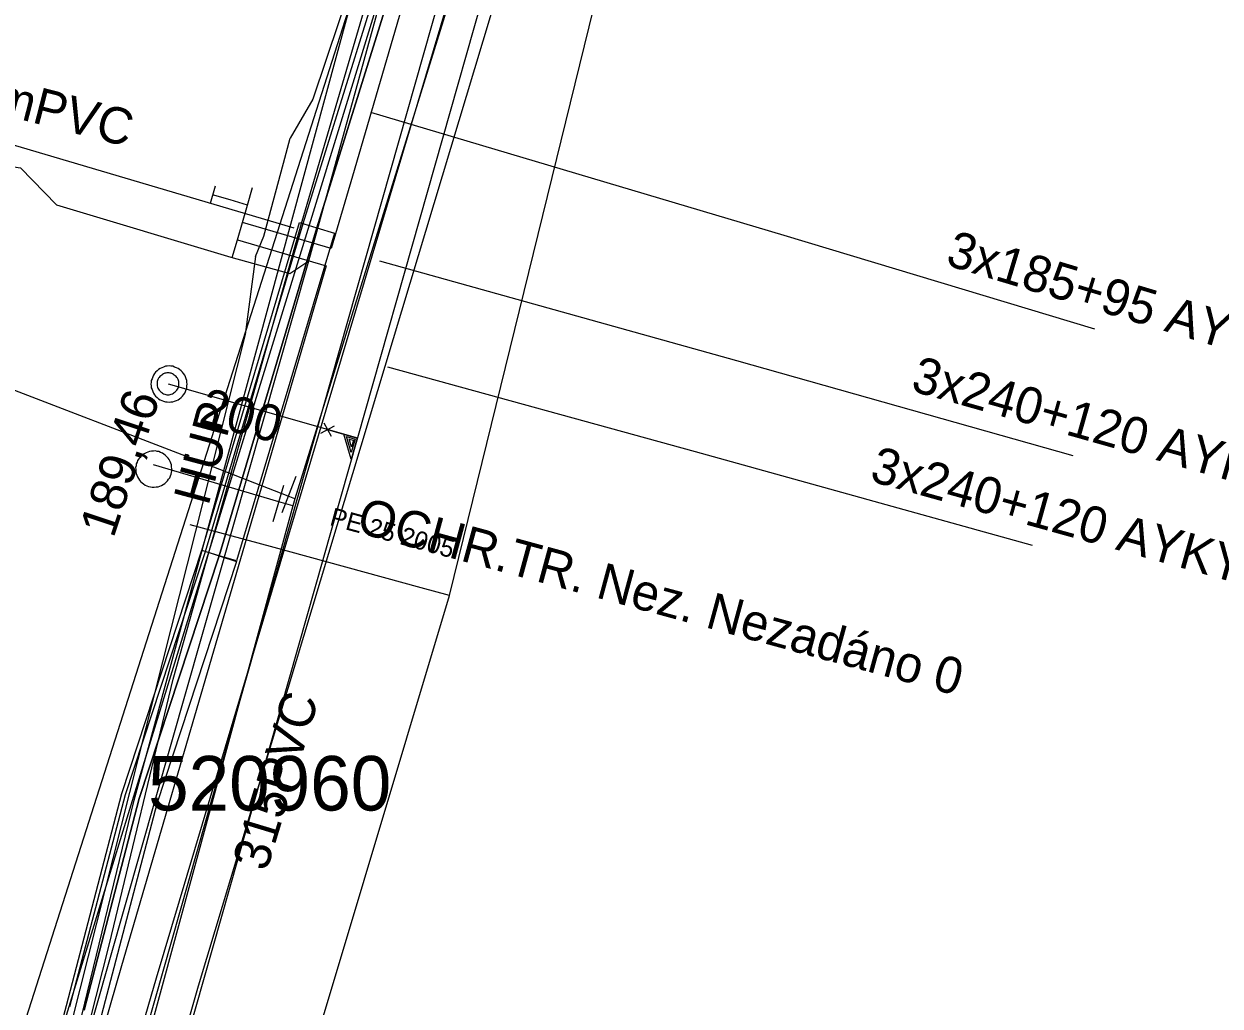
# Model space of a CAD drawing. Extents: x -746464 to -745690, y -1051581 to -1049993.
# Drawn here: x -746104.52 to -746071.61, y -1050681.08 to -1050654.06 of the extents above; entities that cross this region are included whole.
import ezdxf

# ---------------------------------------------------------------- set-up
doc = ezdxf.new("R2010")
doc.units = 0
for name, color, linetype in [('04_CETIN_neprovozovane', 7, 'Continuous'), ('04_CETIN_sdelovaci_podzem', 7, 'Continuous'), ('37_TVNET_sdelovaci_televizni kabely', 7, 'Continuous'), ('45_Eltodo_napajeci_kabel_NN', 7, 'Continuous'), ('45_Eltodo_popisy', 7, 'Continuous'), ('45_Eltodo_vedeni_NN_zemni', 7, 'Continuous'), ('48_Prazs_plynarenska_STL', 7, 'Continuous'), ('48_Prazs_plynarenska_STL_chranicka', 7, 'Continuous'), ('48_Prazs_plynarenska_STL_popisy', 7, 'Continuous'), ('51_PVaK_kanal_jednotna_neoverena poloha_pripojka', 7, 'Continuous'), ('51_PVaK_kanal_jednotna_overena poloha_rad', 7, 'Continuous'), ('51_PVaK_kanal_objekty', 7, 'Continuous'), ('51_PVaK_kanal_popisy', 7, 'Continuous'), ('51_PVaK_vodovod_chranicky_objekty', 7, 'Continuous'), ('51_PVaK_vodovod_NEPROVOZUJE PVK_neoverene poloha', 7, 'Continuous'), ('51_PVaK_vodovod_NEPROVOZUJE PVK_overena poloha', 7, 'Continuous'), ('51_PVaK_vodovod_zruseno_neoverena poloha', 7, 'Continuous'), ('55_PREdi_chranicky', 7, 'Continuous'), ('55_PREdi_NN', 7, 'Continuous'), ('55_PREdi_NN_popisy', 7, 'Continuous'), ('55_PREdi_NN_pripojovaci_misto', 7, 'Continuous'), ('55_PREdi_stavby_popisy', 7, 'Continuous'), ('55_PREdi_VN', 7, 'Continuous'), ('55_PREdi_ZRUSENE_elektro', 7, 'Continuous')]:
    doc.layers.add(name, color=color, linetype=linetype)

msp = doc.modelspace()

# ---------------------------------------------------------------- linework, layer by layer
at = {"layer": '04_CETIN_neprovozovane'}
msp.add_lwpolyline([(-746122.86, -1050802.08), (-746120.21, -1050779.57), (-746117.76, -1050758.96), (-746115.41, -1050737.5), (-746111.78, -1050719.1), (-746081.26, -1050611.75), (-746077.75, -1050600.04)], dxfattribs=at)
at = {"layer": '04_CETIN_sdelovaci_podzem'}
for points in [[(-746096.68, -1050660.58), (-746091.55, -1050641.95), (-746091.32, -1050640.43), (-746089.12, -1050634.74), (-746088.43, -1050633.62)], [(-746107.22, -1050657.82), (-746106.82, -1050657.69), (-746104.62, -1050658.02), (-746103.63, -1050659.04), (-746098.83, -1050660.48), (-746097.21, -1050660.93), (-746096.68, -1050660.58)], [(-746107.22, -1050657.82), (-746106.82, -1050657.69), (-746104.62, -1050658.02), (-746103.63, -1050659.04), (-746098.83, -1050660.48), (-746097.21, -1050660.93), (-746096.68, -1050660.58)], [(-746111.9, -1050717.67), (-746107.93, -1050703.08), (-746106.55, -1050696.56), (-746105.53, -1050691.58), (-746096.68, -1050660.58)]]:
    msp.add_lwpolyline(points, dxfattribs=at)
at = {"layer": '37_TVNET_sdelovaci_televizni kabely'}
for points in [[(-745984.595, -1050626.363), (-746079.15, -1050602.616), (-746117.902, -1050728.62), (-746140.499, -1050964.785), (-746150.343, -1051014.385), (-746134.374, -1051025.766), (-746053.56, -1051028.358)], [(-746118.296, -1050724.621), (-746094.89, -1050651.467), (-746102.801, -1050648.936)]]:
    msp.add_lwpolyline(points, dxfattribs=at)
at = {"layer": '45_Eltodo_napajeci_kabel_NN'}
msp.add_lwpolyline([(-746120.222, -1050780.456), (-746117.893, -1050761.331), (-746115.771, -1050739.469), (-746111.954, -1050718.14), (-746112.159, -1050718.76), (-746102.169, -1050679.37), (-746100.421, -1050672.083), (-746096.865, -1050659.485), (-746093.587, -1050648.313), (-746077.373, -1050597.206), (-746063.594, -1050600.606), (-746044.898, -1050606.017), (-746045.886, -1050609.461)], dxfattribs=at)
at = {"layer": '45_Eltodo_vedeni_NN_zemni'}
for points in [[(-746101.489, -1050675.417), (-746095.596, -1050653.737)], [(-746106.788, -1050697.143), (-746101.489, -1050675.417)]]:
    msp.add_lwpolyline(points, dxfattribs=at)
at = {"layer": '48_Prazs_plynarenska_STL'}
for points in [[(-746115.164, -1050775.276), (-746114.581, -1050769.606), (-746114.401, -1050767.848), (-746113.67, -1050760.737), (-746113.57, -1050759.76), (-746112.697, -1050753.167), (-746110.88, -1050739.44), (-746109.5, -1050728.87), (-746105.616, -1050714.089), (-746102.18, -1050701.01), (-746092.81, -1050669.78), (-746086.791, -1050645.246), (-746082.87, -1050630.67), (-746075.19, -1050609.92), (-746073.343, -1050606.911), (-746072.119, -1050604.92)], [(-746092.81, -1050669.78), (-746093.59, -1050669.57), (-746097.74, -1050668.44), (-746099.95, -1050667.84)]]:
    msp.add_lwpolyline(points, dxfattribs=at)
at = {"layer": '48_Prazs_plynarenska_STL_chranicka'}
msp.add_lwpolyline([(-746093.589, -1050669.569), (-746097.74, -1050668.439)], dxfattribs=at)
at = {"layer": '51_PVaK_kanal_jednotna_neoverena poloha_pripojka'}
msp.add_line((-746100.56, -1050663.96), (-746095.349, -1050665.451), dxfattribs=at)
at = {"layer": '51_PVaK_kanal_jednotna_overena poloha_rad'}
msp.add_lwpolyline([(-746091.51, -1050651.94), (-746095.349, -1050665.451), (-746104.26, -1050696.81)], dxfattribs=at)
at = {"layer": '51_PVaK_kanal_objekty'}
for p, q in [((-746096.351, -1050665.32), (-746095.981, -1050665.113)), ((-746096.061, -1050665.411), (-746096.267, -1050665.044))]:
    msp.add_line(p, q, dxfattribs=at)
for points in [[(-746100.03, -1050663.97), (-746100.04, -1050663.92), (-746100.04, -1050663.87), (-746100.06, -1050663.82), (-746100.08, -1050663.77), (-746100.1, -1050663.72), (-746100.13, -1050663.68), (-746100.16, -1050663.64), (-746100.2, -1050663.6), (-746100.24, -1050663.57), (-746100.28, -1050663.54), (-746100.33, -1050663.52), (-746100.38, -1050663.5), (-746100.43, -1050663.48), (-746100.48, -1050663.48), (-746100.53, -1050663.47), (-746100.58, -1050663.48), (-746100.63, -1050663.48), (-746100.68, -1050663.5), (-746100.73, -1050663.52), (-746100.78, -1050663.54), (-746100.82, -1050663.57), (-746100.86, -1050663.6), (-746100.9, -1050663.64), (-746100.93, -1050663.68), (-746100.96, -1050663.72), (-746100.98, -1050663.77), (-746101, -1050663.82), (-746101.02, -1050663.87), (-746101.02, -1050663.92), (-746101.03, -1050663.97), (-746101.02, -1050664.02), (-746101.02, -1050664.07), (-746101, -1050664.12), (-746100.98, -1050664.17), (-746100.96, -1050664.22), (-746100.93, -1050664.26), (-746100.9, -1050664.3), (-746100.86, -1050664.34), (-746100.82, -1050664.37), (-746100.78, -1050664.4), (-746100.73, -1050664.42), (-746100.68, -1050664.44), (-746100.63, -1050664.46), (-746100.58, -1050664.46), (-746100.53, -1050664.47), (-746100.48, -1050664.46), (-746100.43, -1050664.46), (-746100.38, -1050664.44), (-746100.33, -1050664.42), (-746100.28, -1050664.4), (-746100.24, -1050664.37), (-746100.2, -1050664.34), (-746100.16, -1050664.3), (-746100.13, -1050664.26), (-746100.1, -1050664.22), (-746100.08, -1050664.17), (-746100.06, -1050664.12), (-746100.04, -1050664.07), (-746100.04, -1050664.02), (-746100.03, -1050663.97)], [(-746100.26, -1050663.96), (-746100.26, -1050663.93), (-746100.266, -1050663.9), (-746100.272, -1050663.87), (-746100.284, -1050663.84), (-746100.302, -1050663.81), (-746100.32, -1050663.786), (-746100.338, -1050663.762), (-746100.362, -1050663.738), (-746100.386, -1050663.72), (-746100.41, -1050663.702), (-746100.44, -1050663.684), (-746100.47, -1050663.672), (-746100.5, -1050663.666), (-746100.53, -1050663.66), (-746100.56, -1050663.66), (-746100.59, -1050663.66), (-746100.62, -1050663.666), (-746100.65, -1050663.672), (-746100.68, -1050663.684), (-746100.71, -1050663.702), (-746100.734, -1050663.72), (-746100.758, -1050663.738), (-746100.782, -1050663.762), (-746100.8, -1050663.786), (-746100.818, -1050663.81), (-746100.836, -1050663.84), (-746100.848, -1050663.87), (-746100.854, -1050663.9), (-746100.86, -1050663.93), (-746100.86, -1050663.96), (-746100.86, -1050663.99), (-746100.854, -1050664.02), (-746100.848, -1050664.05), (-746100.836, -1050664.08), (-746100.818, -1050664.11), (-746100.8, -1050664.134), (-746100.782, -1050664.158), (-746100.758, -1050664.182), (-746100.734, -1050664.2), (-746100.71, -1050664.218), (-746100.68, -1050664.236), (-746100.65, -1050664.248), (-746100.62, -1050664.254), (-746100.59, -1050664.26), (-746100.56, -1050664.26), (-746100.53, -1050664.26), (-746100.5, -1050664.254), (-746100.47, -1050664.248), (-746100.44, -1050664.236), (-746100.41, -1050664.218), (-746100.386, -1050664.2), (-746100.362, -1050664.182), (-746100.338, -1050664.158), (-746100.32, -1050664.134), (-746100.302, -1050664.11), (-746100.284, -1050664.08), (-746100.272, -1050664.05), (-746100.266, -1050664.02), (-746100.26, -1050663.99), (-746100.26, -1050663.96)], [(-746096.169, -1050665.22), (-746095.351, -1050665.452), (-746095.517, -1050666.035), (-746095.72, -1050665.347)], [(-746095.65, -1050665.413), (-746095.412, -1050665.481), (-746095.518, -1050665.854), (-746095.649, -1050665.409)], [(-746095.577, -1050665.481), (-746095.458, -1050665.514), (-746095.512, -1050665.706), (-746095.576, -1050665.477)]]:
    msp.add_lwpolyline(points, dxfattribs=at)
at = {"layer": '51_PVaK_vodovod_chranicky_objekty'}
for p, q in [((-746099.987, -1050665.932), (-746100.116, -1050665.989)), ((-746100.08, -1050665.896), (-746100.087, -1050665.915)), ((-746100.023, -1050666.025), (-746100.08, -1050665.896)), ((-746100.08, -1050665.896), (-746100.061, -1050665.903)), ((-746099.987, -1050665.932), (-746100.005, -1050665.925)), ((-746099.987, -1050665.932), (-746099.994, -1050665.951)), ((-746100.116, -1050665.989), (-746100.109, -1050665.971)), ((-746100.116, -1050665.989), (-746100.097, -1050665.996)), ((-746100.023, -1050666.025), (-746100.041, -1050666.018)), ((-746100.023, -1050666.025), (-746100.015, -1050666.007)), ((-746097.04, -1050666.51), (-746097.429, -1050667.51)), ((-746097.668, -1050667.75), (-746097.375, -1050666.75))]:
    msp.add_line(p, q, dxfattribs=at)
for points in [[(-746100.471, -1050666.451), (-746100.466, -1050666.4), (-746100.452, -1050666.352), (-746100.457, -1050666.298), (-746100.462, -1050666.244), (-746100.467, -1050666.19), (-746100.484, -1050666.143), (-746100.502, -1050666.096), (-746100.529, -1050666.046), (-746100.559, -1050666.006), (-746100.589, -1050665.966), (-746100.631, -1050665.932), (-746100.673, -1050665.899), (-746100.716, -1050665.865), (-746100.764, -1050665.851), (-746100.809, -1050665.827), (-746100.86, -1050665.822), (-746100.908, -1050665.808), (-746100.962, -1050665.813), (-746101.016, -1050665.818), (-746101.07, -1050665.823), (-746101.117, -1050665.84), (-746101.164, -1050665.858), (-746101.214, -1050665.885), (-746101.254, -1050665.915), (-746101.294, -1050665.945), (-746101.328, -1050665.987), (-746101.361, -1050666.029), (-746101.395, -1050666.072), (-746101.409, -1050666.12), (-746101.433, -1050666.165), (-746101.438, -1050666.216), (-746101.452, -1050666.264), (-746101.447, -1050666.318), (-746101.442, -1050666.372), (-746101.437, -1050666.426), (-746101.42, -1050666.473), (-746101.402, -1050666.52), (-746101.375, -1050666.57), (-746101.345, -1050666.61), (-746101.315, -1050666.65), (-746101.273, -1050666.684), (-746101.231, -1050666.717), (-746101.188, -1050666.751), (-746101.14, -1050666.765), (-746101.095, -1050666.789), (-746101.044, -1050666.794), (-746100.996, -1050666.808), (-746100.942, -1050666.803), (-746100.888, -1050666.798), (-746100.834, -1050666.793), (-746100.787, -1050666.776), (-746100.74, -1050666.758), (-746100.69, -1050666.731), (-746100.65, -1050666.701), (-746100.61, -1050666.671), (-746100.576, -1050666.629), (-746100.543, -1050666.587), (-746100.509, -1050666.544), (-746100.495, -1050666.496), (-746100.471, -1050666.451)], [(-746100.098, -1050665.943), (-746100.1, -1050665.947), (-746100.101, -1050665.952), (-746100.101, -1050665.957), (-746100.101, -1050665.963), (-746100.1, -1050665.968), (-746100.099, -1050665.973), (-746100.098, -1050665.978), (-746100.095, -1050665.983), (-746100.093, -1050665.988), (-746100.09, -1050665.992), (-746100.086, -1050665.996), (-746100.083, -1050666), (-746100.078, -1050666.003), (-746100.074, -1050666.005), (-746100.069, -1050666.007), (-746100.065, -1050666.009), (-746100.06, -1050666.01), (-746100.055, -1050666.011), (-746100.049, -1050666.011), (-746100.043, -1050666.01), (-746100.039, -1050666.008), (-746100.034, -1050666.007), (-746100.029, -1050666.005), (-746100.024, -1050666.002), (-746100.02, -1050665.999), (-746100.016, -1050665.996), (-746100.012, -1050665.992), (-746100.009, -1050665.987), (-746100.006, -1050665.983), (-746100.005, -1050665.979), (-746100.003, -1050665.974), (-746100.002, -1050665.969), (-746100.001, -1050665.964), (-746100.001, -1050665.958), (-746100.002, -1050665.953), (-746100.004, -1050665.948), (-746100.005, -1050665.943), (-746100.007, -1050665.938), (-746100.01, -1050665.934), (-746100.013, -1050665.929), (-746100.016, -1050665.925), (-746100.02, -1050665.921), (-746100.024, -1050665.918), (-746100.029, -1050665.916), (-746100.033, -1050665.914), (-746100.038, -1050665.912), (-746100.043, -1050665.911), (-746100.048, -1050665.91), (-746100.053, -1050665.91), (-746100.059, -1050665.911), (-746100.064, -1050665.913), (-746100.069, -1050665.914), (-746100.074, -1050665.916), (-746100.078, -1050665.919), (-746100.082, -1050665.922), (-746100.087, -1050665.925), (-746100.091, -1050665.929), (-746100.093, -1050665.934), (-746100.096, -1050665.938), (-746100.098, -1050665.943)]]:
    msp.add_lwpolyline(points, dxfattribs=at)
at = {"layer": '51_PVaK_vodovod_NEPROVOZUJE PVK_neoverene poloha'}
msp.add_lwpolyline([(-746081.419, -1050615.368), (-746089.682, -1050643.328), (-746097.066, -1050667.122), (-746097.128, -1050667.322), (-746108.564, -1050709.28), (-746112.17, -1050723.67)], dxfattribs=at)
at = {"layer": '51_PVaK_vodovod_NEPROVOZUJE PVK_overena poloha'}
for p, q in [((-746100.05, -1050665.96), (-746106.01, -1050663.67)), ((-746097.25, -1050667.05), (-746100.05, -1050665.96)), ((-746097.066, -1050667.122), (-746097.25, -1050667.05))]:
    msp.add_line(p, q, dxfattribs=at)
at = {"layer": '51_PVaK_vodovod_zruseno_neoverena poloha'}
for p, q in [((-746097.51, -1050667.21), (-746100.956, -1050666.187)), ((-746097.128, -1050667.322), (-746097.51, -1050667.21))]:
    msp.add_line(p, q, dxfattribs=at)
at = {"layer": '55_PREdi_chranicky'}
for points in [[(-746096.46, -1050659.67), (-746095.981, -1050659.813), (-746098.671, -1050668.833), (-746099.15, -1050668.69), (-746099.629, -1050668.547), (-746096.939, -1050659.527), (-746096.46, -1050659.67)], [(-746099.15, -1050668.69), (-746098.675, -1050668.846), (-746100.87, -1050675.512), (-746102.387, -1050681.318), (-746103.889, -1050686.926), (-746105.384, -1050691.978), (-746106.221, -1050696.346), (-746107.647, -1050702.28), (-746109.299, -1050707.795), (-746111.804, -1050717.296), (-746112.801, -1050721.935), (-746113.29, -1050721.83), (-746113.779, -1050721.725), (-746112.776, -1050717.064), (-746110.261, -1050707.525), (-746108.613, -1050702.02), (-746107.199, -1050696.134), (-746106.356, -1050691.742), (-746104.851, -1050686.654), (-746103.353, -1050681.062), (-746101.83, -1050675.228), (-746099.625, -1050668.534), (-746099.15, -1050668.69)]]:
    msp.add_lwpolyline(points, close=True, dxfattribs=at)
at = {"layer": '55_PREdi_NN'}
for points in [[(-746079.707, -1050608.094), (-746081.337, -1050613.521), (-746088.598, -1050639.168), (-746100.883, -1050680.307), (-746109.804, -1050710.935), (-746113.542, -1050724.97), (-746114.797, -1050736.143), (-746116.957, -1050755.942), (-746121.273, -1050791.507), (-746121.329, -1050792.488), (-746122.44, -1050801.822), (-746124.772, -1050826.479), (-746132.514, -1050898.319), (-746135.263, -1050933.408), (-746137.115, -1050954.341), (-746141.612, -1050953.806)], [(-746078.666, -1050608.367), (-746080.547, -1050614.642), (-746087.42, -1050639.673), (-746099.733, -1050680.532), (-746108.682, -1050711.888), (-746112.327, -1050725.235), (-746113.87, -1050737.785), (-746116.087, -1050756.251), (-746119.869, -1050789.369)], [(-746082.618, -1050613.431), (-746085.355, -1050622.762), (-746096.575, -1050656.136), (-746097.2, -1050657.202)], [(-746093.974, -1050645.677), (-746091.98, -1050646.26), (-746095.486, -1050658.248)], [(-746098.15, -1050660.462), (-746097.92, -1050659.902), (-746097.38, -1050657.892), (-746097.2, -1050657.202)], [(-746095.486, -1050658.248), (-746096.067, -1050660.236), (-746098.511, -1050659.523)], [(-746098.791, -1050660.483), (-746098.651, -1050660.003), (-746098.511, -1050659.523), (-746098.371, -1050659.043), (-746098.231, -1050658.563)], [(-746098.371, -1050659.043), (-746098.851, -1050658.903)], [(-746098.651, -1050660.003), (-746096.207, -1050660.716), (-746101.837, -1050679.971), (-746113.618, -1050720.79), (-746119.985, -1050719.64), (-746119.633, -1050717.759), (-746119.556, -1050717.257)], [(-746098.15, -1050660.462), (-746098.433, -1050662.608), (-746104.123, -1050685.115), (-746109.32, -1050705.912), (-746113.746, -1050721.267)]]:
    msp.add_lwpolyline(points, dxfattribs=at)
at = {"layer": '55_PREdi_NN_popisy'}
for points in [[(-746094.986, -1050656.485), (-746083.615, -1050659.875), (-746075.059, -1050662.453)], [(-746094.741, -1050660.581), (-746084.918, -1050663.318), (-746075.657, -1050665.932)], [(-746094.517, -1050663.497), (-746086.05, -1050665.819), (-746076.78, -1050668.4)]]:
    msp.add_lwpolyline(points, dxfattribs=at)
at = {"layer": '55_PREdi_NN_pripojovaci_misto'}
for p, q in [((-746099.263, -1050658.525), (-746099.401, -1050659.005)), ((-746098.851, -1050658.903), (-746099.332, -1050658.765))]:
    msp.add_line(p, q, dxfattribs=at)
at = {"layer": '55_PREdi_stavby_popisy'}
msp.add_lwpolyline([(-746111.78, -1050655.367), (-746110.812, -1050655.616), (-746097.093, -1050659.671)], dxfattribs=at)
at = {"layer": '55_PREdi_VN'}
for points in [[(-746084.26, -1050618.97), (-746084.38, -1050620.68), (-746084.55, -1050621.81), (-746085.44, -1050624.43), (-746086.04, -1050626.17), (-746087.61, -1050632.32), (-746088.87, -1050635.41), (-746089.4, -1050637.07), (-746091.27, -1050643.25), (-746092.6, -1050647.18), (-746094.15, -1050652.25), (-746096.46, -1050659.67), (-746099.15, -1050668.69), (-746101.35, -1050675.37), (-746102.87, -1050681.19)], [(-746102.87, -1050681.19), (-746101.35, -1050675.37), (-746099.15, -1050668.69), (-746096.46, -1050659.67), (-746094.15, -1050652.25), (-746092.6, -1050647.18), (-746091.27, -1050643.25), (-746089.4, -1050637.07), (-746088.87, -1050635.41), (-746087.61, -1050632.32), (-746086.04, -1050626.17), (-746085.44, -1050624.43), (-746084.55, -1050621.81), (-746084.38, -1050620.68)]]:
    msp.add_lwpolyline(points, dxfattribs=at)
at = {"layer": '55_PREdi_ZRUSENE_elektro'}
msp.add_lwpolyline([(-746103.257, -1050681.088), (-746101.734, -1050675.257), (-746099.532, -1050668.57), (-746096.843, -1050659.553), (-746094.532, -1050652.132), (-746092.981, -1050647.057), (-746091.651, -1050643.128), (-746089.782, -1050636.951), (-746089.246, -1050635.273), (-746087.991, -1050632.194), (-746086.424, -1050626.055), (-746085.818, -1050624.3), (-746084.94, -1050621.715)], dxfattribs=at)

# ---------------------------------------------------------------- texts
at = {"layer": '45_Eltodo_popisy'}
msp.add_text('520960', height=1.5, dxfattribs=at).set_placement((-746101.108, -1050675.698))
at = {"layer": '48_Prazs_plynarenska_STL_popisy'}
for s, height, rotation, p in [('HUP', 1, 75, (-746099.45, -1050667.34)), ('OCHR.TR. Nez. Nezadáno 0', 1, 344.7717, (-746095.412, -1050668.036)), ('PE 25 2005', 0.5, 344.7682, (-746096.135, -1050667.841))]:
    msp.add_text(s, height=height, rotation=rotation, dxfattribs=at).set_placement(p)
at = {"layer": '51_PVaK_kanal_popisy'}
for s, rotation, p in [('189,46', 71.6418, (-746102.061, -1050668.229)), ('200', 345.0338, (-746099.743, -1050665.023)), ('315PVC', 73.1374, (-746097.846, -1050677.399))]:
    msp.add_text(s, height=1, rotation=rotation, dxfattribs=at).set_placement(p)
at = {"layer": '55_PREdi_NN_popisy'}
for s, rotation, p in [('3x185+95 AYKY', 343.2324, (-746079.193, -1050660.685)), ('3x240+120 AYKY', 344.2381, (-746080.151, -1050664.144)), ('3x240+120 AYKY', 344.4412, (-746081.281, -1050666.627))]:
    msp.add_text(s, height=1, rotation=rotation, dxfattribs=at).set_placement(p)
at = {"layer": '55_PREdi_stavby_popisy'}
msp.add_text('1x200-9,4mPVC', height=1, rotation=345.5929, dxfattribs=at).set_placement((-746111.172, -1050655.008))

doc.saveas('drawing.dxf')
